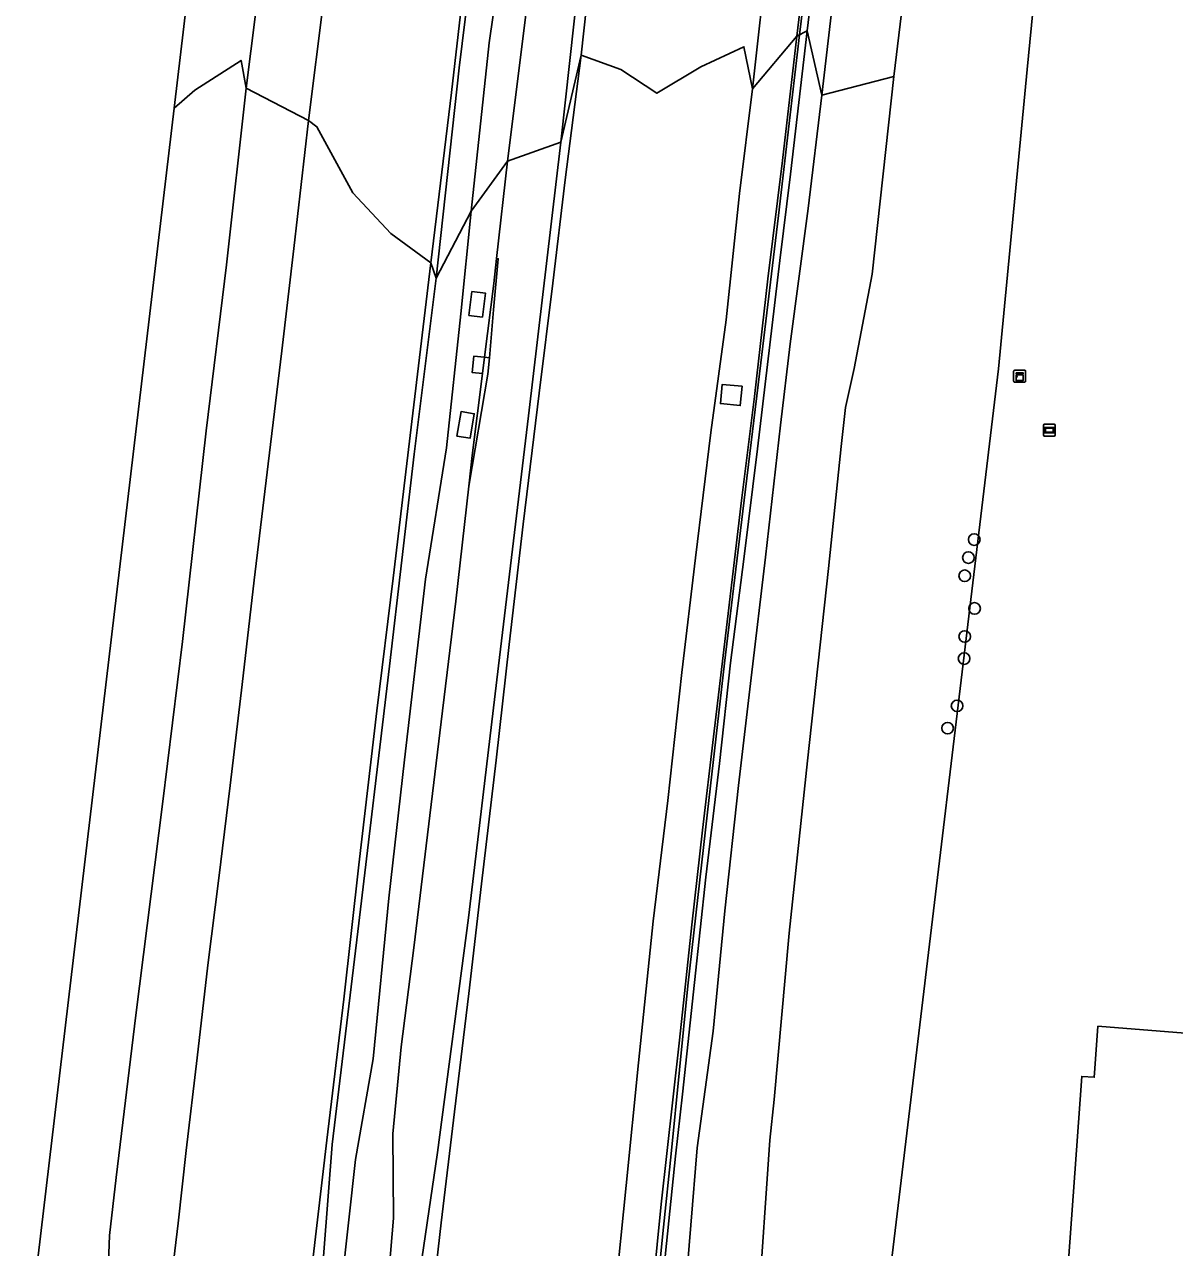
# Model space of a CAD drawing. Extents: x 157445 to 158888, y 383061 to 384688.
# Drawn here: x 157727.3 to 157824.1, y 383464.4 to 383567.4 of the extents above; entities that cross this region are included whole.
import ezdxf

# ---------------------------------------------------------------- set-up
doc = ezdxf.new("R2010")
doc.units = 0
for name, color, linetype in [('IMGEO_Berm_groen', 7, 'Continuous'), ('IMGEO_Boom', 7, 'Continuous'), ('IMGEO_Erf', 7, 'Continuous'), ('IMGEO_Geluidsscherm', 7, 'Continuous'), ('IMGEO_Grasland_overig', 7, 'Continuous'), ('IMGEO_Groenvoorziening', 7, 'Continuous'), ('IMGEO_Hek', 7, 'Continuous'), ('IMGEO_Kast', 7, 'Continuous'), ('IMGEO_Muur', 7, 'Continuous'), ('IMGEO_Pand', 7, 'Continuous'), ('IMGEO_Reclamebord', 7, 'Continuous'), ('IMGEO_Rijbaan_autosnelweg', 7, 'Continuous'), ('IMGEO_Rijbaan_autoweg', 7, 'Continuous'), ('IMGEO_Terreindeel_gesloten', 7, 'Continuous')]:
    doc.layers.add(name, color=color, linetype=linetype)

msp = doc.modelspace()

# ---------------------------------------------------------------- linework, layer by layer
at = {"layer": 'IMGEO_Berm_groen'}
for points in [[(157760.61, 383646.21), (157760.23, 383646.26), (157757.57, 383646.56), (157756.97, 383643.16), (157756.26, 383640.24), (157754.66, 383633.43), (157753.96, 383628.58), (157751.7, 383608.95), (157749.86, 383593.99), (157747.9, 383577.19), (157746, 383562.03), (157751.25, 383559.31), (157752.5, 383569.36), (157753.58, 383578.42), (157754.82, 383588.73), (157756.03, 383598.97), (157757.11, 383607.96), (157758.38, 383618.47), (157759.52, 383627.98), (157759.95, 383631.62), (157760, 383638.54), (157760.09, 383641.93)], [(157795.85, 383595.71), (157792.68, 383596.17), (157792.54, 383595.06), (157791.1, 383583.24), (157789.94, 383573.87), (157788.61, 383561.98), (157792.36, 383566.43), (157793.59, 383576.72), (157794.71, 383586.15)], [(157794.45, 383561.46), (157795.57, 383571.12), (157796.82, 383580.92), (157797.77, 383590.43), (157798.33, 383592.82), (157798.2, 383593.51), (157798.21, 383593.57), (157796.39, 383593.77), (157795.98, 383590.59), (157794.64, 383578.8), (157793.22, 383566.87)], [(157767.22, 383547.68), (157767.06, 383547.69), (157766.83, 383545.59), (157766.05, 383539.38), (157766.47, 383539.34), (157766.82, 383543.37)], [(157765.88, 383538.01), (157765.01, 383531.11), (157764.73, 383528.53), (157766.34, 383537.96), (157766.47, 383539.34), (157766.05, 383539.38)], [(157787.74, 383536.94), (157787.59, 383535.32), (157785.91, 383535.48), (157786.07, 383537.1)]]:
    msp.add_lwpolyline(points, close=True, dxfattribs=at)
for points in [[(157764.89, 383575.63), (157763.29, 383561.68), (157761.54, 383547.34), (157761.99, 383546.05), (157763.92, 383563.76), (157767.18, 383590.2)], [(157774.72, 383577.91), (157772.47, 383557.5), (157774.18, 383564.83), (157775.07, 383572.78)], [(157779.61, 383454.76), (157780.93, 383468.08), (157781.4, 383472.33), (157782.46, 383481.87), (157783.52, 383491.59), (157784.41, 383499.57), (157785.32, 383507.41), (157786.61, 383518.28), (157787.7, 383527.32), (157788.78, 383536.09), (157789.92, 383546), (157791.13, 383555.94), (157792.36, 383566.43), (157788.61, 383561.98), (157787.51, 383553.16), (157786.39, 383542.54), (157785.11, 383533.04), (157783.83, 383522.48), (157782.68, 383512.84), (157781.49, 383502.06), (157780.26, 383491.9), (157779.02, 383479.97), (157777.97, 383469.63), (157777.06, 383460.48)], [(157761.61, 383459.58), (157762.42, 383466.49), (157763.52, 383475.84), (157764.73, 383485.82), (157765.8, 383495.04), (157767.05, 383505.46), (157768.14, 383515.2), (157769.32, 383525.34), (157770.66, 383536.36), (157771.82, 383545.62), (157772.86, 383554.33), (157774.18, 383564.83), (157772.47, 383557.5), (157769.75, 383534.44), (157767.33, 383514.1), (157764.71, 383492.17), (157762.11, 383472.41), (157760.36, 383460.57)], [(157789.08, 383459.19), (157790.07, 383473.45), (157790.43, 383476.87), (157791.69, 383490.9), (157793.24, 383505.41), (157795.01, 383521.6), (157796.09, 383531.87), (157796.44, 383535.14), (157797.17, 383538.45), (157798.68, 383546.39), (157800.5, 383563.02), (157794.45, 383561.46), (157793.3, 383551.9), (157791.78, 383540.5), (157790.97, 383533.67), (157789.72, 383522.54), (157788.51, 383512.39), (157787.45, 383503.32), (157786.28, 383492.76), (157785.3, 383482.64), (157783.95, 383472.8), (157782.88, 383459.78)], [(157739.72, 383461.82), (157740.28, 383466.46), (157740.95, 383472.58), (157741.88, 383480.39), (157742.78, 383488.2), (157743.7, 383495.51), (157744.65, 383503.32), (157745.65, 383511.84), (157746.68, 383520.6), (157747.85, 383530.41), (157749, 383539.92), (157750, 383548.54), (157751.25, 383559.31), (157746, 383562.03), (157744.35, 383547.17), (157742.64, 383533.18), (157740.63, 383515.45), (157738.96, 383501.74), (157736.7, 383483.98), (157735.05, 383470.31), (157734.48, 383465.43), (157734.4, 383463.16)], [(157760.36, 383460.57), (157762.11, 383472.41), (157764.71, 383492.17), (157767.33, 383514.1), (157769.75, 383534.44), (157772.47, 383557.5), (157767.99, 383555.9), (157767.06, 383547.69), (157767.22, 383547.68), (157766.82, 383543.37), (157766.47, 383539.34), (157766.34, 383537.96), (157764.73, 383528.53), (157763.64, 383518.84), (157762.41, 383508.68), (157760.11, 383489.64), (157759.05, 383481.31), (157758.34, 383473.98), (157758.39, 383466.9), (157758.03, 383462.6)], [(157754.05, 383461.43), (157755.19, 383471.84), (157756.69, 383480.31), (157758.01, 383493.84), (157759.32, 383505.47), (157761.08, 383520.7), (157762.87, 383531.75), (157764.06, 383543.03), (157764.93, 383551.68), (157761.99, 383546.05), (157760.14, 383531.23), (157758.05, 383513.38), (157755.4, 383491.03), (157753.22, 383473.09), (157752.18, 383459.31)], [(157752.18, 383459.31), (157753.22, 383473.09), (157755.4, 383491.03), (157758.05, 383513.38), (157760.14, 383531.23), (157761.99, 383546.05), (157761.54, 383547.34), (157760.03, 383534.68), (157758.37, 383520.77), (157757, 383509.6), (157755.49, 383496.64), (157754.21, 383485.33), (157752.77, 383473.47), (157751.58, 383463.16)]]:
    msp.add_lwpolyline(points, dxfattribs=at)
at = {"layer": 'IMGEO_Boom'}
for centre in [(157807.28, 383524.03), (157806.79, 383522.51), (157806.48, 383520.98), (157807.31, 383518.23), (157806.48, 383515.87), (157806.43, 383514.01), (157805.84, 383510.03), (157805.04, 383508.15)]:
    msp.add_circle(centre, 0.489, dxfattribs=at)
at = {"layer": 'IMGEO_Erf'}
for points in [[(157832.15, 383624.49), (157824.41, 383629.38), (157821.07, 383631.38), (157821.08, 383631.55), (157820.11, 383629.88), (157818.37, 383625.46), (157817.02, 383622.58), (157816.42, 383619.32), (157815.7, 383603.02), (157815.67, 383592.21), (157815.22, 383583.7), (157813.69, 383576.98), (157812.32, 383569.69), (157811.75, 383563.61), (157809.33, 383538.41), (157793.51, 383406.39)], [(157814.14, 383448.59), (157816.33, 383478.83), (157817.38, 383478.75), (157817.44, 383479.49), (157817.69, 383483.05), (157825.74, 383482.4), (157831.03, 383482.01), (157830.77, 383478), (157831.97, 383477.94), (157832.27, 383482), (157832.92, 383481.93), (157832.67, 383478.36), (157833.43, 383478.31), (157833.39, 383477.83), (157832.68, 383477.89), (157830.18, 383443.82)]]:
    msp.add_lwpolyline(points, dxfattribs=at)
at = {"layer": 'IMGEO_Geluidsscherm'}
for points in [[(157792.58, 383566.54), (157793.02, 383570.23), (157794.25, 383580.6), (157795.5, 383591.01), (157796.54, 383599.48), (157797.76, 383609.82), (157799.01, 383620.24), (157800.29, 383630.73), (157801.39, 383639.84)], [(157781.78, 383472.32), (157783.18, 383486.44), (157784.84, 383501.07), (157786.27, 383513.61), (157787.8, 383526.43), (157789.31, 383538.9), (157790.8, 383551.33), (157791.79, 383559.8), (157792.58, 383566.54)], [(157775.64, 383410.57), (157777.16, 383426.45), (157778.83, 383443.21), (157781.13, 383466.12), (157781.78, 383472.32)]]:
    msp.add_lwpolyline(points, dxfattribs=at)
at = {"layer": 'IMGEO_Grasland_overig'}
for points in [[(157767.99, 383555.9), (157769.61, 383568.89), (157771.24, 383583.5), (157773.39, 383602.27), (157774.93, 383614.66), (157776.39, 383624.01), (157776.29, 383625.64), (157775.91, 383626.52), (157775.46, 383626.58), (157774.77, 383626), (157773.78, 383619.51), (157772.94, 383611.87), (157771.58, 383605.26), (157770.01, 383593.2), (157768.21, 383578.12), (157766.45, 383565.85), (157764.93, 383551.68)], [(157798.2, 383593.51), (157798.33, 383592.82), (157797.77, 383590.43), (157796.82, 383580.92), (157795.57, 383571.12), (157794.45, 383561.46), (157800.5, 383563.02), (157802.3, 383577.9), (157804.12, 383591), (157804.36, 383592.7)], [(157764.74, 383542.91), (157765, 383544.92), (157766.14, 383544.78), (157765.88, 383542.77)], [(157763.74, 383532.75), (157764.08, 383534.81), (157765.19, 383534.62), (157764.84, 383532.57)]]:
    msp.add_lwpolyline(points, close=True, dxfattribs=at)
for points in [[(157767.18, 383590.2), (157763.92, 383563.76), (157761.99, 383546.05), (157764.93, 383551.68), (157766.45, 383565.85), (157768.21, 383578.12)], [(157769.61, 383568.89), (157767.99, 383555.9), (157772.47, 383557.5), (157774.72, 383577.91)], [(157782.88, 383459.78), (157783.95, 383472.8), (157785.3, 383482.64), (157786.28, 383492.76), (157787.45, 383503.32), (157788.51, 383512.39), (157789.72, 383522.54), (157790.97, 383533.67), (157791.78, 383540.5), (157793.3, 383551.9), (157794.45, 383561.46), (157793.22, 383566.87), (157791.82, 383554.8), (157790.93, 383547.54), (157789.04, 383531.66), (157787.88, 383522.37), (157786.76, 383513.66), (157785.83, 383505.18), (157784.7, 383495.59), (157783.73, 383486.74), (157782.73, 383477.33), (157782.14, 383472.11), (157781.17, 383462.85)], [(157758.03, 383462.6), (157758.39, 383466.9), (157758.34, 383473.98), (157759.05, 383481.31), (157760.11, 383489.64), (157762.41, 383508.68), (157763.64, 383518.84), (157764.73, 383528.53), (157765.01, 383531.11), (157765.88, 383538.01), (157765.02, 383538.09), (157765.15, 383539.47), (157766.05, 383539.38), (157766.83, 383545.59), (157767.06, 383547.69), (157767.99, 383555.9), (157764.93, 383551.68), (157764.06, 383543.03), (157762.87, 383531.75), (157761.08, 383520.7), (157759.32, 383505.47), (157758.01, 383493.84), (157756.69, 383480.31), (157755.19, 383471.84), (157754.05, 383461.43)]]:
    msp.add_lwpolyline(points, dxfattribs=at)
at = {"layer": 'IMGEO_Groenvoorziening'}
for points in [[(157802.3, 383577.9), (157800.5, 383563.02), (157798.68, 383546.39), (157797.17, 383538.45), (157796.44, 383535.14), (157796.09, 383531.87), (157795.01, 383521.6), (157793.24, 383505.41), (157791.69, 383490.9), (157790.43, 383476.87), (157790.07, 383473.45), (157789.08, 383459.19)], [(157793.51, 383406.39), (157809.33, 383538.41), (157811.75, 383563.61), (157812.32, 383569.69)]]:
    msp.add_lwpolyline(points, dxfattribs=at)
at = {"layer": 'IMGEO_Hek'}
msp.add_lwpolyline([(157793.51, 383406.39), (157809.33, 383538.41)], dxfattribs=at)
at = {"layer": 'IMGEO_Kast'}
for p, q in [((157810.6, 383537.37), (157810.6, 383538.21)), ((157810.6, 383538.21), (157810.6, 383537.37)), ((157810.68, 383538.29), (157811.52, 383538.29)), ((157811.52, 383538.29), (157810.68, 383538.29)), ((157811.6, 383538.22), (157811.6, 383537.38)), ((157811.6, 383537.38), (157811.6, 383538.22)), ((157811.53, 383537.29), (157810.69, 383537.29)), ((157810.69, 383537.29), (157811.53, 383537.29))]:
    msp.add_line(p, q, dxfattribs=at)
for points in [[(157810.8, 383538.08), (157811.4, 383538.08), (157811.4, 383538), (157810.8, 383538), (157810.8, 383538.08)], [(157810.8, 383537.91), (157811.4, 383537.91), (157811.4, 383537.42), (157810.8, 383537.42), (157810.8, 383537.91)]]:
    msp.add_lwpolyline(points, dxfattribs=at)
msp.add_circle((157810.88, 383537.76), 0.0377, dxfattribs=at)
for centre, start, end in [((157810.68, 383538.21), 92.4484, 184.2845), ((157810.68, 383538.21), 92.4484, 184.2845), ((157811.53, 383538.21), 2.4484, 94.2845), ((157811.53, 383538.21), 2.4484, 94.2845), ((157810.68, 383537.37), 182.4484, 274.2845), ((157810.68, 383537.37), 182.4484, 274.2845), ((157811.53, 383537.37), 272.4484, 4.2845), ((157811.53, 383537.37), 272.4484, 4.2845)]:
    msp.add_arc(centre, 0.0779, start, end, dxfattribs=at)
at = {"layer": 'IMGEO_Muur'}
msp.add_lwpolyline([(157793.22, 383566.87), (157794.64, 383578.8), (157795.98, 383590.59), (157796.39, 383593.77), (157796.64, 383595.65), (157796.78, 383596.76), (157797.18, 383599.82), (157798.26, 383608.78), (157799.4, 383618.5), (157800.39, 383627.14), (157801.95, 383639.91), (157801.18, 383640.09), (157799.99, 383630.24), (157798.96, 383621.85), (157797.92, 383613), (157796.8, 383603.45), (157795.99, 383596.84), (157795.85, 383595.71), (157794.71, 383586.15), (157793.59, 383576.72), (157792.36, 383566.43)], close=True, dxfattribs=at)
msp.add_lwpolyline([(157781.17, 383462.85), (157782.14, 383472.11), (157782.73, 383477.33), (157783.73, 383486.74), (157784.7, 383495.59), (157785.83, 383505.18), (157786.76, 383513.66), (157787.88, 383522.37), (157789.04, 383531.66), (157790.93, 383547.54), (157791.82, 383554.8), (157793.22, 383566.87), (157792.36, 383566.43), (157791.13, 383555.94), (157789.92, 383546), (157788.78, 383536.09), (157787.7, 383527.32), (157786.61, 383518.28), (157785.32, 383507.41), (157784.41, 383499.57), (157783.52, 383491.59), (157782.46, 383481.87), (157781.4, 383472.33), (157780.93, 383468.08), (157779.61, 383454.76)], dxfattribs=at)
at = {"layer": 'IMGEO_Pand'}
msp.add_lwpolyline([(157830.18, 383443.82), (157832.68, 383477.89), (157833.39, 383477.83), (157833.43, 383478.31), (157832.67, 383478.36), (157832.92, 383481.93), (157832.27, 383482), (157831.97, 383477.94), (157830.77, 383478), (157831.03, 383482.01), (157825.74, 383482.4), (157817.69, 383483.05), (157817.44, 383479.49), (157817.38, 383478.75), (157816.33, 383478.83), (157814.14, 383448.59)], dxfattribs=at)
at = {"layer": 'IMGEO_Reclamebord'}
for p, q in [((157813.11, 383532.85), (157813.11, 383533.64)), ((157813.11, 383533.64), (157813.11, 383532.85)), ((157813.21, 383533.74), (157814, 383533.74)), ((157814, 383533.74), (157813.21, 383533.74)), ((157814.1, 383533.64), (157814.1, 383532.85)), ((157814.1, 383532.85), (157814.1, 383533.64)), ((157814, 383532.75), (157813.21, 383532.75)), ((157813.21, 383532.75), (157814, 383532.75))]:
    msp.add_line(p, q, dxfattribs=at)
for points in [[(157813.21, 383533.48), (157814, 383533.48), (157814, 383533.01), (157813.21, 383533.01), (157813.21, 383533.48)], [(157813.27, 383533.41), (157813.27, 383533.08), (157813.93, 383533.08), (157813.93, 383533.41), (157813.27, 383533.41)]]:
    msp.add_lwpolyline(points, dxfattribs=at)
for centre, start, end in [((157813.21, 383533.64), 90, 180), ((157813.21, 383533.64), 90, 180), ((157814, 383533.64), 0, 90), ((157814, 383533.64), 360, 90), ((157813.21, 383532.85), 180, 270), ((157813.21, 383532.85), 180, 270), ((157814, 383532.85), 270, 0), ((157814, 383532.85), 270, 0)]:
    msp.add_arc(centre, 0.1, start, end, dxfattribs=at)
at = {"layer": 'IMGEO_Rijbaan_autosnelweg'}
for points in [[(157739.93, 383560.36), (157741.68, 383561.88), (157745.56, 383564.38), (157746, 383562.03), (157747.9, 383577.19), (157749.86, 383593.99), (157751.7, 383608.95), (157753.96, 383628.58), (157754.66, 383633.43), (157756.26, 383640.24), (157756.97, 383643.16), (157757.57, 383646.56), (157755.39, 383646.8), (157751.89, 383647.2), (157750.24, 383647.39)], [(157727.33, 383454.01), (157728.74, 383453.84), (157734.33, 383453.16), (157734.37, 383453.44), (157734.29, 383453.63), (157734.66, 383457.7), (157734.52, 383458.77), (157734.41, 383461.53), (157734.4, 383463.16), (157734.48, 383465.43), (157735.05, 383470.31), (157736.7, 383483.98), (157738.96, 383501.74), (157740.63, 383515.45), (157742.64, 383533.18), (157744.35, 383547.17), (157746, 383562.03), (157745.56, 383564.38), (157741.68, 383561.88), (157739.93, 383560.36)]]:
    msp.add_lwpolyline(points, close=True, dxfattribs=at)
for points in [[(157752.5, 383569.36), (157751.25, 383559.31), (157751.95, 383558.8), (157754.96, 383553.22), (157758.17, 383549.81), (157761.54, 383547.34), (157763.29, 383561.68), (157764.89, 383575.63)], [(157751.58, 383463.16), (157752.77, 383473.47), (157754.21, 383485.33), (157755.49, 383496.64), (157757, 383509.6), (157758.37, 383520.77), (157760.03, 383534.68), (157761.54, 383547.34), (157758.17, 383549.81), (157754.96, 383553.22), (157751.95, 383558.8), (157751.25, 383559.31), (157750, 383548.54), (157749, 383539.92), (157747.85, 383530.41), (157746.68, 383520.6), (157745.65, 383511.84), (157744.65, 383503.32), (157743.7, 383495.51), (157742.78, 383488.2), (157741.88, 383480.39), (157740.95, 383472.58), (157740.28, 383466.46), (157739.72, 383461.82)]]:
    msp.add_lwpolyline(points, dxfattribs=at)
at = {"layer": 'IMGEO_Rijbaan_autoweg'}
for points in [[(157775.07, 383572.78), (157774.18, 383564.83), (157777.52, 383563.61), (157780.55, 383561.61), (157784.26, 383563.84), (157787.89, 383565.53), (157788.61, 383561.98), (157789.94, 383573.87)], [(157777.06, 383460.48), (157777.97, 383469.63), (157779.02, 383479.97), (157780.26, 383491.9), (157781.49, 383502.06), (157782.68, 383512.84), (157783.83, 383522.48), (157785.11, 383533.04), (157786.39, 383542.54), (157787.51, 383553.16), (157788.61, 383561.98), (157787.89, 383565.53), (157784.26, 383563.84), (157780.55, 383561.61), (157777.52, 383563.61), (157774.18, 383564.83), (157772.86, 383554.33), (157771.82, 383545.62), (157770.66, 383536.36), (157769.32, 383525.34), (157768.14, 383515.2), (157767.05, 383505.46), (157765.8, 383495.04), (157764.73, 383485.82), (157763.52, 383475.84), (157762.42, 383466.49), (157761.61, 383459.58)]]:
    msp.add_lwpolyline(points, dxfattribs=at)
at = {"layer": 'IMGEO_Terreindeel_gesloten'}
for points in [[(157766.14, 383544.78), (157765, 383544.92), (157764.74, 383542.91), (157765.88, 383542.77)], [(157765.88, 383538.01), (157766.05, 383539.38), (157765.15, 383539.47), (157765.02, 383538.09)], [(157787.74, 383536.94), (157786.07, 383537.1), (157785.91, 383535.48), (157787.59, 383535.32)], [(157765.19, 383534.62), (157764.08, 383534.81), (157763.74, 383532.75), (157764.84, 383532.57)]]:
    msp.add_lwpolyline(points, close=True, dxfattribs=at)

doc.saveas('drawing.dxf')
